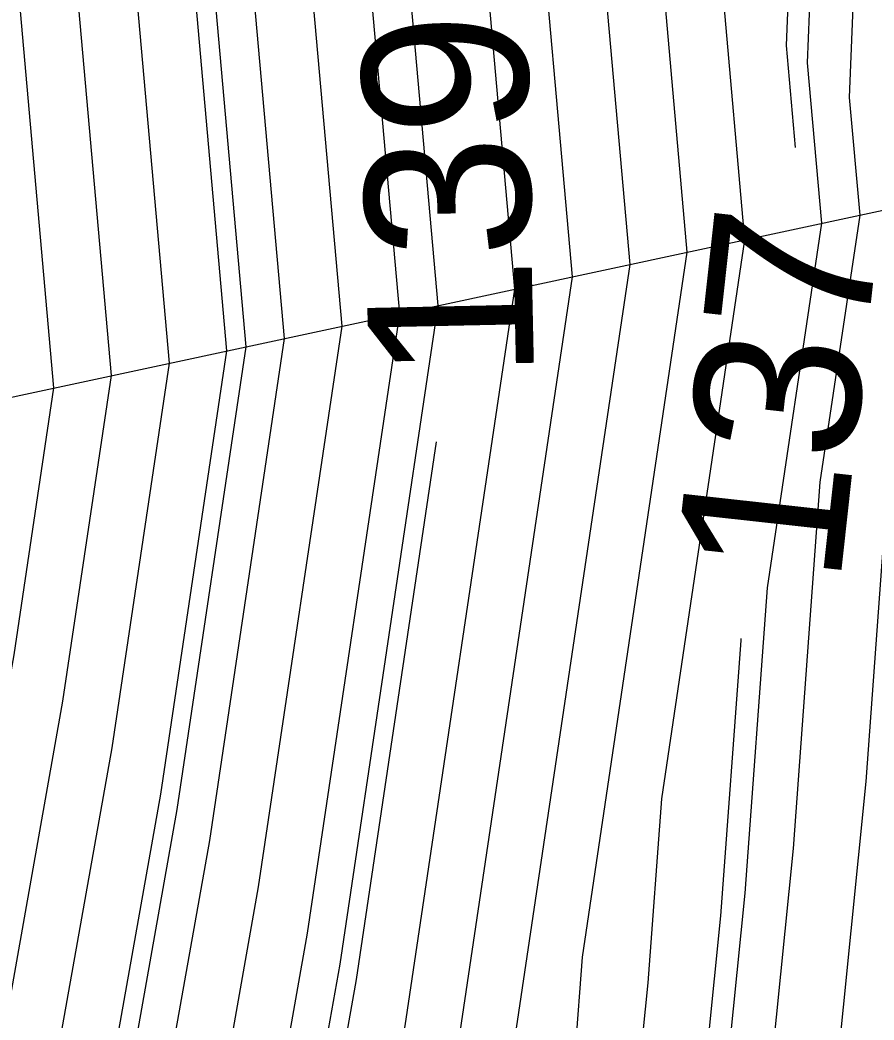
# Model space of a CAD drawing. Extents: x 2354170 to 2357230, y 866100 to 868290.
# Drawn here: x 2355672.71 to 2355683.04, y 867266.6 to 867278.69 of the extents above; entities that cross this region are included whole.
import ezdxf

# ---------------------------------------------------------------- set-up
doc = ezdxf.new("R2010")
doc.units = 0
for name, color, linetype in [('Default', 7, 'Continuous'), ('DTM Contours Major', 7, 'Continuous'), ('DTM Contours Minor', 7, 'Continuous'), ('PH Exist DTM Breakline', 7, 'Continuous')]:
    doc.layers.add(name, color=color, linetype=linetype)

msp = doc.modelspace()

# ---------------------------------------------------------------- linework, layer by layer
at = {"layer": 'Default'}
for points in [[(2355682.093, 867277.154), (2355681.983, 867278.387), (2355682.327, 867286.895), (2355682.312, 867291.297), (2355678.594, 867301.819), (2355678.544, 867302.156), (2355678.472, 867302.38), (2355678.365, 867302.667), (2355674.975, 867311.304), (2355671.734, 867317.087), (2355667.501, 867323.1), (2355667.044, 867323.539), (2355662.964, 867326.618), (2355661.594, 867333.234), (2355663.981, 867340.015), (2355664.518, 867344.553), (2355667.925, 867350.015), (2355664.506, 867355.488), (2355664.132, 867360.015), (2355664.175, 867364.211), (2355664.446, 867368.855)], [(2355647.481, 867334.556), (2355655.168, 867328.597), (2355656.097, 867328.089), (2355663.184, 867322.742), (2355665.835, 867320.201), (2355669.13, 867315.521), (2355671.653, 867311.018), (2355674.476, 867303.824), (2355675.717, 867301.909), (2355676.67, 867300.442), (2355679.962, 867291.125), (2355679.974, 867287.425), (2355679.686, 867280.272), (2355680.088, 867275.738), (2355678.555, 867265.441), (2355678.554, 867265.423), (2355678.552, 867265.404), (2355678.542, 867265.372), (2355676.081, 867255.057), (2355674.772, 867251.371), (2355674.323, 867248.956), (2355673.72, 867247.833)], [(2355645.869, 867326.417), (2355648.162, 867324.639), (2355651.924, 867322.582), (2355654.177, 867320.881), (2355661.947, 867313.437), (2355663.054, 867311.864), (2355663.902, 867310.351), (2355664.85, 867307.934), (2355669.257, 867301.131), (2355672.642, 867295.921), (2355674.479, 867290.724), (2355674.486, 867288.66), (2355674.325, 867284.67), (2355675.211, 867274.692), (2355674.412, 867269.33), (2355673.525, 867264.335), (2355672.29, 867259.158), (2355671.635, 867257.315), (2355670.537, 867251.395), (2355664.256, 867239.701)], [(2355657.943, 867229.951), (2355660.389, 867236.567), (2355668.914, 867252.44), (2355670.291, 867259.862), (2355670.665, 867260.915), (2355671.371, 867263.873), (2355672.639, 867271.014), (2355673.12, 867274.244), (2355672.027, 867286.554), (2355672.133, 867289.189), (2355672.129, 867290.552), (2355670.916, 867293.983), (2355666.489, 867300.798), (2355660.725, 867309.696), (2355660.58, 867310.066), (2355660.45, 867310.298), (2355660.28, 867310.538), (2355650.879, 867319.546)], [(2355627.875, 867171.447), (2355632.859, 867174.412), (2355638.568, 867181.563), (2355640.373, 867183.242), (2355646.893, 867192.968), (2355647.497, 867193.747), (2355647.941, 867194.308), (2355653.583, 867204.437), (2355661.979, 867220.21), (2355662.34, 867220.791), (2355662.503, 867221.116), (2355662.651, 867221.439), (2355663.081, 867222.602), (2355676.487, 867247.563), (2355676.564, 867247.975), (2355678.247, 867252.715), (2355678.899, 867255.447), (2355681.558, 867263.592), (2355682.07, 867268.67), (2355682.394, 867273.103), (2355682.876, 867276.335), (2355682.749, 867277.758), (2355683.111, 867286.719)], [(2355592.591, 867177.4), (2355599.978, 867175.998), (2355616.103, 867178.197), (2355617.647, 867178.412), (2355618.368, 867178.387), (2355626.99, 867181.887), (2355627.408, 867182.084), (2355633.834, 867188.06), (2355637.368, 867193.333), (2355640.541, 867197.424), (2355642.877, 867200.371), (2355646.873, 867207.545), (2355652.819, 867218.715), (2355655.364, 867222.81), (2355656.51, 867225.099), (2355657.552, 867227.378), (2355660.581, 867235.569), (2355669.455, 867252.091), (2355670.739, 867259.013), (2355671.207, 867260.329), (2355672.089, 867264.027), (2355673.23, 867270.452), (2355673.817, 867274.394), (2355672.793, 867285.926)], [(2355673.559, 867285.298), (2355674.514, 867274.543), (2355673.821, 867269.891), (2355672.807, 867264.181), (2355671.748, 867259.743), (2355671.187, 867258.164), (2355669.996, 867251.743), (2355660.773, 867234.572), (2355657.944, 867226.921), (2355656.971, 867224.793), (2355655.9, 867222.655), (2355653.523, 867218.83), (2355647.389, 867207.305)], [(2355675.09, 867284.041), (2355675.908, 867274.842), (2355675.003, 867268.769), (2355674.243, 867264.489), (2355672.831, 867258.572), (2355672.083, 867256.466), (2355671.078, 867251.046), (2355661.158, 867232.577), (2355658.729, 867226.007), (2355657.893, 867224.18), (2355656.974, 867222.344), (2355654.932, 867219.06), (2355648.421, 867206.827)], [(2355675.856, 867283.413), (2355676.604, 867274.991), (2355675.594, 867268.208), (2355674.961, 867264.643), (2355673.373, 867257.986), (2355672.531, 867255.617), (2355671.619, 867250.698), (2355661.35, 867231.579), (2355659.121, 867225.551), (2355658.354, 867223.873), (2355657.51, 867222.189), (2355655.637, 867219.175), (2355648.937, 867206.588)], [(2355676.622, 867282.785), (2355677.301, 867275.14), (2355676.186, 867267.647), (2355675.679, 867264.797), (2355673.914, 867257.4), (2355672.979, 867254.767), (2355672.16, 867250.35), (2355661.543, 867230.582), (2355659.513, 867225.094), (2355658.815, 867223.567), (2355658.047, 867222.034), (2355656.342, 867219.29), (2355649.454, 867206.349), (2355644.825, 867198.039), (2355643.216, 867196.01), (2355641.031, 867193.193), (2355636.349, 867186.207), (2355631.023, 867181.253), (2355629.212, 867178.985), (2355627.631, 867178.045), (2355621.235, 867175.416), (2355618.115, 867173.971), (2355603.582, 867171.567)], [(2355678.154, 867281.528), (2355678.695, 867275.439), (2355677.368, 867266.524), (2355677.116, 867265.105), (2355674.997, 867256.229), (2355673.876, 867253.069), (2355673.242, 867249.653), (2355661.927, 867228.587), (2355660.298, 867224.18), (2355659.737, 867222.954), (2355659.12, 867221.723), (2355657.751, 867219.52), (2355650.486, 867205.871), (2355645.604, 867197.107), (2355644.286, 867195.444), (2355642.497, 867193.137), (2355637.355, 867185.466), (2355632.909, 867181.331), (2355630.124, 867177.842), (2355627.692, 867176.395), (2355622.533, 867174.275), (2355618.004, 867172.177), (2355602.428, 867169.601)], [(2355678.92, 867280.9), (2355679.392, 867275.588), (2355677.959, 867265.963), (2355677.834, 867265.259), (2355675.539, 867255.643), (2355674.324, 867252.22), (2355673.783, 867249.304), (2355662.119, 867227.589), (2355660.69, 867223.723), (2355660.198, 867222.648), (2355659.657, 867221.568), (2355658.456, 867219.635), (2355651.002, 867205.632), (2355645.993, 867196.64), (2355644.821, 867195.161), (2355643.229, 867193.109), (2355637.858, 867185.095), (2355633.852, 867181.369), (2355630.58, 867177.27), (2355627.722, 867175.57), (2355623.182, 867173.704), (2355617.949, 867171.281)], [(2355617.837, 867169.487), (2355624.479, 867172.563), (2355627.784, 867173.921), (2355631.491, 867176.127), (2355635.739, 867181.447), (2355638.864, 867184.354), (2355644.695, 867193.052), (2355645.891, 867194.595), (2355646.772, 867195.707), (2355652.035, 867205.154), (2355659.865, 867219.865), (2355660.73, 867221.257), (2355661.12, 867222.035), (2355661.474, 867222.81), (2355662.504, 867225.594), (2355674.864, 867248.608), (2355675.22, 867250.522), (2355676.622, 867254.472), (2355678.631, 867262.891), (2355679.304, 867264.951), (2355679.433, 867266.235), (2355679.515, 867267.356), (2355680.785, 867275.887), (2355680.452, 867279.643)], [(2355617.782, 867168.59), (2355625.128, 867171.992), (2355627.814, 867173.096), (2355631.947, 867175.555), (2355636.682, 867181.485), (2355639.367, 867183.983), (2355645.427, 867193.024), (2355646.426, 867194.313), (2355647.162, 867195.241), (2355652.551, 867204.915), (2355660.57, 867219.98), (2355661.267, 867221.102), (2355661.581, 867221.729), (2355661.867, 867222.353), (2355662.696, 867224.597), (2355675.405, 867248.259), (2355675.668, 867249.673), (2355677.164, 867253.886), (2355678.72, 867260.409), (2355680.055, 867264.498), (2355680.312, 867267.047), (2355680.475, 867269.272), (2355681.482, 867276.036), (2355681.217, 867279.015)], [(2355683.66, 867249.31), (2355677.531, 867248.587), (2355678.788, 867252.129), (2355678.988, 867252.965), (2355682.31, 867263.139), (2355682.949, 867269.482), (2355683.354, 867275.018)], [(2355677.745, 867273.591), (2355676.777, 867267.085), (2355676.397, 867264.951), (2355674.456, 867256.815), (2355673.427, 867253.918), (2355672.701, 867250.001), (2355661.735, 867229.584), (2355659.905, 867224.637), (2355659.276, 867223.261), (2355658.584, 867221.878), (2355657.046, 867219.405), (2355649.97, 867206.11), (2355645.214, 867197.573), (2355643.751, 867195.727), (2355641.764, 867193.165), (2355636.852, 867185.836), (2355635.272, 867184.367)], [(2355638.326, 867182.176), (2355639.87, 867183.612), (2355646.16, 867192.996), (2355646.961, 867194.03), (2355647.552, 867194.774), (2355653.067, 867204.676), (2355661.274, 867220.095), (2355661.804, 867220.946), (2355662.042, 867221.422), (2355662.259, 867221.896), (2355662.889, 867223.599), (2355675.946, 867247.911), (2355676.116, 867248.824), (2355677.705, 867253.3), (2355678.809, 867257.928), (2355680.807, 867264.045), (2355681.191, 867267.858), (2355681.435, 867271.187), (2355681.438, 867271.212)]]:
    msp.add_lwpolyline(points, dxfattribs=at)
at = {"layer": 'DTM Contours Major'}
msp.add_lwpolyline([(2355639.52, 867331.786), (2355648.496, 867324.827), (2355652.123, 867322.844), (2355654.606, 867320.97), (2355662.132, 867313.759), (2355663.343, 867312.039), (2355664.271, 867310.383), (2355665.309, 867307.739), (2355669.565, 867301.168), (2355672.834, 867296.136), (2355674.74, 867290.743), (2355674.747, 867288.601), (2355674.58, 867284.46), (2355675.443, 867274.742), (2355674.609, 867269.143), (2355673.765, 867264.387), (2355672.47, 867258.962), (2355671.785, 867257.032), (2355670.717, 867251.278), (2355668.554, 867247.251)], dxfattribs=at)
at = {"layer": 'DTM Contours Minor'}
for points in [[(2355671.934, 867267.045), (2355672.639, 867271.014), (2355673.12, 867274.244), (2355672.027, 867286.554), (2355672.133, 867289.189), (2355672.129, 867290.552), (2355670.916, 867293.983), (2355666.489, 867300.798), (2355660.725, 867309.696), (2355660.58, 867310.066), (2355660.45, 867310.298), (2355660.28, 867310.538), (2355650.317, 867320.084), (2355650.136, 867320.221), (2355645.16, 867322.942), (2355638.463, 867328.134), (2355631.725, 867333.059), (2355627.606, 867335.071), (2355620.521, 867340.296)], [(2355625.993, 867171.232), (2355627.855, 867171.997), (2355632.555, 867174.793), (2355637.939, 867181.537), (2355640.038, 867183.489), (2355646.404, 867192.987), (2355647.14, 867193.936), (2355647.681, 867194.619), (2355653.239, 867204.596), (2355661.509, 867220.133), (2355661.983, 867220.895), (2355662.196, 867221.32), (2355662.389, 867221.744), (2355662.953, 867223.267), (2355676.127, 867247.795), (2355676.265, 867248.541), (2355677.886, 867253.105), (2355678.839, 867257.101), (2355681.057, 867263.894), (2355681.484, 867268.129), (2355681.755, 867271.826), (2355682.411, 867276.236), (2355682.239, 867278.177), (2355682.588, 867286.836)], [(2355677.133, 867282.366), (2355677.766, 867275.24), (2355676.58, 867267.273), (2355676.158, 867264.9), (2355674.275, 867257.01), (2355673.278, 867254.201), (2355672.52, 867250.117), (2355661.671, 867229.917), (2355659.775, 867224.789), (2355659.122, 867223.363), (2355658.405, 867221.93), (2355656.812, 867219.367), (2355649.798, 867206.19), (2355645.084, 867197.728), (2355643.573, 867195.821), (2355641.52, 867193.174), (2355636.684, 867185.96), (2355631.651, 867181.279), (2355629.516, 867178.604), (2355627.651, 867177.495), (2355621.667, 867175.036), (2355618.078, 867173.373), (2355601.357, 867170.607)], [(2355679.686, 867280.272), (2355680.088, 867275.738), (2355678.555, 867265.441), (2355678.554, 867265.423), (2355678.552, 867265.404), (2355678.542, 867265.372), (2355676.081, 867255.057), (2355674.772, 867251.371), (2355674.323, 867248.956), (2355662.312, 867226.592), (2355661.082, 867223.266), (2355660.659, 867222.341), (2355660.194, 867221.412), (2355659.16, 867219.75), (2355651.519, 867205.393), (2355646.383, 867196.174), (2355645.356, 867194.878), (2355643.962, 867193.081), (2355638.361, 867184.724), (2355634.795, 867181.408), (2355631.891, 867177.77)]]:
    msp.add_lwpolyline(points, dxfattribs=at)
at = {"layer": 'PH Exist DTM Breakline'}
msp.add_lwpolyline([(2355640.999, 867263.377), (2355645.925, 867265.577), (2355658.094, 867269.964), (2355669.952, 867273.565), (2355684.151, 867276.609)], dxfattribs=at)

# ---------------------------------------------------------------- texts
at = {"layer": 'Default'}
for s, rotation, p in [('139', 91.2092, (2355678.932, 867274.344)), ('137', 83.7138, (2355682.628, 867271.839))]:
    msp.add_text(s, height=2, rotation=rotation, dxfattribs=at).set_placement(p)

doc.saveas('drawing.dxf')
